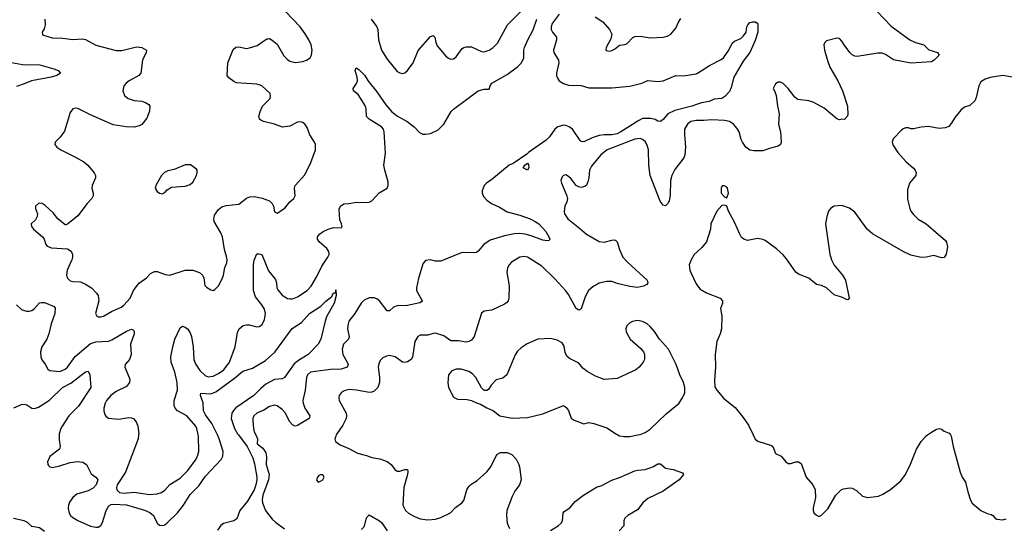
# Model space of a CAD drawing. Header units: inches. Extents: x 1839270 to 1929235, y 762242 to 910350.
# Tile 337 of 362: x 1894695 to 1902401, y 879271 to 883247. Entities that reach past the tile are written whole.
import ezdxf

# ---------------------------------------------------------------- set-up
doc = ezdxf.new("R2010")
doc.units = ezdxf.units.IN
doc.header["$MEASUREMENT"] = 0
for name, color, linetype in [('B8897', 7, 'Continuous'), ('B8898', 7, 'Continuous'), ('B9807', 7, 'Continuous'), ('B9808', 7, 'Continuous')]:
    doc.layers.add(name, color=color, linetype=linetype)

msp = doc.modelspace()

# ---------------------------------------------------------------- linework, layer by layer
at = {"layer": 'B8897', "color": 5}
for points, elevation in [([(1895004.2, 880000), (1895002.9, 879962.9), (1895010.4, 879910), (1895006, 879890), (1894930, 879832.9), (1894912.3, 879790), (1894914.6, 879770), (1894920.8, 879760.8), (1894930, 879750.4), (1894950, 879744.6), (1895010, 879757.7), (1895090, 879784.3), (1895150, 879793.2), (1895188.1, 879788.1), (1895218.4, 879770), (1895255.3, 879695.3), (1895290.7, 879670), (1895305.5, 879650), (1895294, 879610), (1895270, 879583.9), (1895230, 879564.6), (1895142.8, 879537.2), (1895110.3, 879510), (1895085.5, 879474.5), (1895076.5, 879450), (1895074.1, 879425.9), (1895082, 879390), (1895093.6, 879370), (1895110, 879354.4), (1895150, 879331), (1895250, 879287.3), (1895290, 879278), (1895310, 879280.3), (1895330, 879293.1), (1895343.5, 879316.5), (1895370.5, 879409.5), (1895393.5, 879446.5), (1895410, 879456.3), (1895430, 879460.1), (1895530, 879452.9), (1895671.8, 879411.8), (1895713.3, 879393.4), (1895741.8, 879370), (1895770.3, 879310), (1895790, 879296.1), (1895810, 879293.6), (1895830, 879298.6), (1895850, 879314.4), (1895930, 879391.3), (1895977.8, 879450), (1896030, 879534.9), (1896097.3, 879602.7), (1896150, 879676.9), (1896270.5, 879809.5), (1896285, 879835), (1896287.3, 879870), (1896257.2, 879970), (1896242.7, 880000)], 620), ([(1895625.7, 880000), (1895621.3, 879970), (1895523.2, 879710), (1895456.8, 879610), (1895452.1, 879590), (1895454.7, 879570), (1895475.5, 879550), (1895510, 879546.1), (1895590, 879552.6), (1895710, 879535.6), (1895770, 879539.7), (1895805.1, 879550), (1895830.5, 879569.5), (1895870, 879611.6), (1895950, 879662.3), (1896010, 879721.5), (1896075.5, 879810), (1896090, 879842), (1896096.1, 879870), (1896095.1, 879990), (1896092.8, 880000)], 640), ([(1896406.3, 880000), (1896475.7, 879910), (1896520.3, 879820.3), (1896533.5, 879773.5), (1896550.9, 879670.9), (1896550.1, 879650), (1896543.8, 879610), (1896529, 879570), (1896477.6, 879482.4), (1896418, 879410), (1896395.3, 879344.7), (1896371.3, 879328.7), (1896290, 879307.4), (1896268.3, 879291.7), (1896242.9, 879257.1)], 620), ([(1896542.4, 880000), (1896556.9, 879970), (1896553.7, 879930), (1896598.1, 879898.1), (1896620.6, 879860.6), (1896626.9, 879830), (1896623.3, 879770), (1896646.6, 879690), (1896641.3, 879650), (1896597.1, 879530), (1896592.3, 879492.3), (1896594.9, 879470), (1896619.5, 879410), (1896670, 879343), (1896697.5, 879317.5), (1896766.8, 879266.8)], 640), ([(1897172.9, 880000), (1897168.2, 879990), (1897162, 879970), (1897166.8, 879950), (1897202.8, 879922.8), (1897270, 879895.5), (1897339, 879859), (1897410, 879840.9), (1897450, 879824.9), (1897512.7, 879812.7), (1897571.6, 879791.6), (1897602, 879770), (1897630, 879730.8), (1897650, 879717.3), (1897670, 879716.3), (1897710, 879730.6), (1897730.5, 879730.5), (1897733.7, 879713.7), (1897730.5, 879690.5), (1897700.2, 879590), (1897692.4, 879450), (1897714.9, 879410), (1897737.1, 879390), (1897783.7, 879363.7), (1897830, 879345.5), (1897890, 879336.9), (1897950, 879342.4), (1897990, 879354), (1898067.6, 879392.4), (1898106.6, 879433.4), (1898154, 879470), (1898170, 879488), (1898195.1, 879570), (1898210, 879598.4), (1898226.4, 879613.6), (1898275.7, 879644.3), (1898350, 879713.1), (1898381.4, 879750), (1898430, 879847.7), (1898457.5, 879862.5), (1898510, 879862.2), (1898547, 879847), (1898579.5, 879810), (1898601.6, 879770), (1898606.7, 879750), (1898620.4, 879650), (1898606.4, 879610), (1898570, 879559.5), (1898550, 879519.3), (1898507.7, 879410), (1898504, 879370), (1898510.3, 879310.3), (1898528.7, 879268.7)], 660), ([(1899376.7, 880000), (1899390, 879994), (1899428.1, 879988.1), (1899470, 879988.5), (1899533, 880000)], 680), ([(1898850, 879252.9), (1898910, 879288.8), (1898933, 879310), (1898944, 879330), (1898948.2, 879390), (1898957, 879403), (1899000.7, 879430), (1899041, 879479), (1899107, 879530), (1899210, 879591.7), (1899250, 879604.9), (1899330, 879647), (1899390, 879666.7), (1899510, 879719.3), (1899533.8, 879726.2), (1899590.9, 879730.9), (1899650, 879750.6), (1899690, 879773.4), (1899710, 879774), (1899750, 879741), (1899810.5, 879730.5), (1899882.8, 879702.8), (1899890.8, 879690), (1899856.3, 879650), (1899730, 879561.6), (1899610, 879503.5), (1899572.2, 879470), (1899530, 879414), (1899454.8, 879370), (1899430.7, 879350), (1899423, 879330), (1899423, 879290), (1899385.5, 879250)], 660), ([(1897370, 879261.3), (1897393.5, 879286.5), (1897410, 879353.4), (1897430, 879376.4), (1897511.7, 879330), (1897530, 879312.9), (1897570, 879251.4)], 640), ([(1894890, 879245.4), (1894850, 879273.7), (1894790, 879284.2), (1894756, 879316), (1894730, 879329.9), (1894646.4, 879346.4)], 620)]:
    msp.add_lwpolyline(points, dxfattribs=dict(at, elevation=elevation))
at = {"layer": 'B8897', "color": 5, "elevation": 660}
msp.add_lwpolyline([(1897050, 879688.7), (1897036.9, 879683.1), (1897024.7, 879670), (1897018, 879650), (1897022, 879642), (1897030, 879632), (1897050, 879638), (1897068, 879650), (1897078, 879670), (1897068, 879688)], close=True, dxfattribs=at)
at = {"layer": 'B8898', "color": 5}
for points, elevation in [([(1894890.3, 883250), (1894894.2, 883205.8), (1894885.5, 883174.5), (1894871.3, 883150), (1894874, 883130), (1894950, 883105.3), (1895030, 883103.1), (1895110, 883091.6), (1895190, 883096.9), (1895210, 883093.1), (1895290, 883047.7), (1895450, 883006.2), (1895493.3, 883006.7), (1895610, 883034.9), (1895652, 883030), (1895686, 883010), (1895684.9, 882990), (1895657.1, 882930), (1895644, 882830), (1895626, 882810), (1895550.8, 882770), (1895527.3, 882750), (1895510.5, 882730), (1895502.4, 882690), (1895514.2, 882654.2), (1895542.8, 882630), (1895590, 882616.4), (1895650, 882610.6), (1895679.9, 882599.9), (1895704.5, 882584.5), (1895712.7, 882570), (1895711.8, 882531.8), (1895690, 882476.2), (1895650, 882427.6), (1895630, 882417), (1895590, 882407.8), (1895528.3, 882408.3), (1895426.1, 882426.1), (1895250, 882502.6), (1895150, 882553.3), (1895130, 882556.2), (1895110, 882549.3), (1895090, 882522), (1895044.7, 882375.3), (1895012.3, 882327.7), (1894971.3, 882290), (1894971, 882270), (1894986, 882250), (1895016, 882230), (1895132.7, 882172.7), (1895195.6, 882135.6), (1895228, 882110), (1895278, 882050), (1895288, 882030), (1895288, 882010), (1895262, 881950), (1895259.1, 881930), (1895270.5, 881890), (1895270.4, 881870), (1895259.3, 881850), (1895222.4, 881810), (1895150, 881712.7), (1895070, 881647.6), (1895055.8, 881644.2), (1895050, 881643.5), (1894992.8, 881690), (1894956.2, 881736.2), (1894893.6, 881793.6), (1894870, 881809.1), (1894850, 881813), (1894842.3, 881810), (1894817.8, 881790), (1894817.6, 881770), (1894834.9, 881730), (1894831.6, 881708.4), (1894818, 881682), (1894784.4, 881650), (1894786.4, 881630), (1894803, 881610), (1894874, 881550), (1894887.3, 881530), (1894898.8, 881490), (1894910, 881476), (1894944.4, 881464.4), (1895070, 881454.9), (1895097.4, 881437.4), (1895107, 881410), (1895107.6, 881390), (1895103.2, 881370), (1895066.5, 881290), (1895061.1, 881250), (1895065.3, 881230), (1895090, 881205.5), (1895110, 881200.2), (1895170, 881197.6), (1895210, 881180.2), (1895256.9, 881150), (1895295.6, 881110), (1895307.7, 881090), (1895313.4, 881050), (1895288.2, 880950), (1895298.8, 880930), (1895310, 880923.8), (1895330, 880923.1), (1895350, 880928.5), (1895413.6, 880966.4), (1895490, 880999.6), (1895510, 881014.6), (1895559.8, 881070), (1895585.8, 881130), (1895613.8, 881170), (1895633.5, 881190), (1895688, 881230), (1895718.6, 881261.4), (1895750, 881277), (1895770, 881277.6), (1895833.8, 881253.8), (1895870, 881250.4), (1895990, 881288.8), (1896050, 881288.8), (1896102.8, 881270), (1896124.9, 881250), (1896136.3, 881230), (1896144, 881170), (1896156.7, 881156.7), (1896190, 881134), (1896210, 881130.7), (1896222.5, 881137.5), (1896250, 881166.8), (1896279.1, 881220.9), (1896289.7, 881250), (1896300.7, 881310), (1896315.1, 881344.9), (1896317.8, 881370), (1896314.5, 881394.5), (1896296.5, 881450), (1896282.9, 881550), (1896270, 881580.5), (1896216.9, 881670), (1896213.6, 881686.4), (1896220.6, 881719.4), (1896250, 881763), (1896276.9, 881783.1), (1896310, 881794.9), (1896410, 881803.8), (1896470, 881852.4), (1896497.1, 881862.9), (1896530, 881865.7), (1896592.5, 881852.5), (1896650.2, 881830.2), (1896670.5, 881810), (1896680.5, 881790), (1896690, 881746), (1896710, 881734.8), (1896770, 881772.7), (1896810, 881822), (1896839.3, 881850), (1896849.6, 881870.4), (1896846, 881930), (1896851.5, 881950), (1896925.5, 882034.5), (1896973, 882130), (1897009, 882230), (1897009.2, 882270), (1897002.7, 882290), (1896965.8, 882345.8), (1896944.1, 882404.1), (1896930, 882428.7), (1896910, 882444), (1896890, 882449.2), (1896870, 882445.2), (1896810, 882415.1), (1896752.7, 882407.3), (1896689.7, 882429.7), (1896602, 882450), (1896581.3, 882461.3), (1896572.7, 882470), (1896567.3, 882490), (1896575.6, 882530), (1896594.5, 882570), (1896654, 882630), (1896659, 882650), (1896654, 882670), (1896590, 882729.3), (1896570, 882738), (1896550, 882743.7), (1896390, 882754), (1896370, 882764), (1896332.5, 882792.5), (1896319, 882810), (1896324.5, 882910), (1896365.8, 883014.2), (1896386.8, 883033.2), (1896410, 883035.5), (1896470, 883022.4), (1896494.1, 883025.9), (1896553.9, 883046.1), (1896630, 883098), (1896638.5, 883098.5), (1896650, 883099.1), (1896670, 883088), (1896710, 883055.5), (1896763.4, 882963.4), (1896790, 882935.8), (1896810, 882923.1), (1896850, 882913.1), (1896910, 882920.3), (1896939.3, 882930), (1896967.3, 882950), (1896978.7, 882970), (1896985.1, 883010), (1896975.8, 883050), (1896956.9, 883090), (1896930, 883136.9), (1896889.8, 883190), (1896774.7, 883310)], 660), ([(1897445.3, 883250), (1897490.3, 883190.3), (1897497.6, 883170), (1897504.2, 883090), (1897527.6, 883010), (1897570, 882939.3), (1897650, 882843.1), (1897670, 882830.4), (1897690, 882825.3), (1897710, 882832.7), (1897729.5, 882850), (1897775.1, 882910), (1897813.4, 883006.6), (1897910, 883116), (1897930, 883124.7), (1897944.7, 883110), (1897951, 883070), (1897963.4, 883043.4), (1898030, 882962.8), (1898050, 882947.3), (1898070, 882939.1), (1898090, 882942), (1898110, 882956.3), (1898158.3, 883021.7), (1898169.7, 883030.3), (1898190, 883035.8), (1898230, 883034.9), (1898310, 882997.4), (1898330, 882996), (1898370, 883007.7), (1898401.3, 883030), (1898435.3, 883064.7), (1898512.7, 883207.3), (1898617.4, 883310)], 660), ([(1898916.8, 883290), (1898861.5, 883218.5), (1898854.3, 883190), (1898854.7, 883170), (1898863.6, 883150), (1898895.8, 883110), (1898896, 883090), (1898873.7, 883010), (1898876, 882990), (1898910.6, 882930.6), (1898915, 882910), (1898895.5, 882830), (1898897.3, 882810), (1898904, 882790), (1898918, 882770), (1898950, 882747.7), (1898990, 882736.1), (1899090, 882731.5), (1899150, 882715.3), (1899330, 882713.8), (1899470, 882727.4), (1899565.2, 882750), (1899610, 882770.4), (1899690, 882764.2), (1899730, 882767.8), (1899830, 882811.5), (1899890, 882808.2), (1899990, 882823.1), (1900000, 882829.6)], 640), ([(1896092.8, 880000), (1896081.7, 880050), (1896072.4, 880070), (1896002, 880150), (1895929.5, 880190), (1895911.6, 880210), (1895903.5, 880230), (1895904.8, 880270), (1895928.8, 880350), (1895928.5, 880410), (1895910, 880491.6), (1895879.8, 880570), (1895878, 880610), (1895892.3, 880690), (1895908.5, 880750), (1895950, 880838.8), (1895970, 880850.5), (1895990, 880843), (1896010, 880828.2), (1896030, 880798), (1896039.7, 880770), (1896053.5, 880690), (1896058.6, 880590), (1896070, 880557.6), (1896104.2, 880504.2), (1896145.5, 880465.5), (1896170, 880454.2), (1896210, 880459.3), (1896250, 880480.2), (1896291.6, 880510), (1896337.5, 880570), (1896380.5, 880690), (1896399.6, 880800.4), (1896412.6, 880830), (1896444.1, 880855.9), (1896470, 880862.2), (1896490, 880861.2), (1896550, 880845.3), (1896570, 880848.2), (1896590, 880861.6), (1896610, 880900.5), (1896618.1, 880950), (1896610, 880983), (1896590, 881018.5), (1896541, 881081), (1896523.7, 881130), (1896524, 881330), (1896530, 881366), (1896550, 881416.3), (1896570, 881417.6), (1896590.4, 881410), (1896643.1, 881283.1), (1896696.7, 881216.7), (1896705.2, 881190), (1896707.2, 881150), (1896714.8, 881134.8), (1896750, 881093.1), (1896790, 881066.5), (1896810, 881063.6), (1896830, 881065.2), (1896870, 881080.2), (1896944, 881130), (1896976.8, 881163.2), (1897021.3, 881238.7), (1897059.3, 881320.7), (1897106.6, 881390), (1897115.8, 881410), (1897113.7, 881433.7), (1897097.7, 881457.7), (1897038.7, 881510), (1897025.1, 881530), (1897025.1, 881550), (1897042, 881570), (1897070, 881592.2), (1897109.2, 881610), (1897150, 881622), (1897210, 881621), (1897215.5, 881624.5), (1897219, 881630), (1897214.5, 881650), (1897201, 881681), (1897194, 881766), (1897205.1, 881790), (1897231.4, 881808.6), (1897270, 881810.3), (1897330, 881821.5), (1897402.4, 881817.6), (1897430, 881820.4), (1897450, 881830.6), (1897507.9, 881892.1), (1897571.1, 881930), (1897579.2, 881950), (1897579.6, 881979.6), (1897552.4, 882070), (1897545.4, 882110), (1897557.3, 882202.7), (1897548.2, 882370), (1897542.2, 882390), (1897525.7, 882410), (1897429.6, 882470), (1897409.8, 882489.8), (1897407.7, 882550), (1897402.2, 882570), (1897342.8, 882662.8), (1897307, 882690), (1897304.7, 882710), (1897331.6, 882748.4), (1897338.5, 882770), (1897336.6, 882796.6), (1897319.5, 882850), (1897328, 882870), (1897350, 882858), (1897393.9, 882813.9), (1897424.8, 882764.8), (1897490, 882683.8), (1897560.7, 882580.7), (1897606.9, 882526.9), (1897651.6, 882491.6), (1897726.7, 882450), (1897782.4, 882410), (1897823.9, 882363.9), (1897850, 882352.7), (1897870, 882352.2), (1897910, 882357), (1897970, 882385.3), (1898014, 882430), (1898070.9, 882529.1), (1898090, 882546.7), (1898283.7, 882690), (1898330, 882704.4), (1898370, 882704.9), (1898376.2, 882730), (1898389.7, 882750.3), (1898510, 882817.7), (1898590, 882877.3), (1898621.5, 882910), (1898639.3, 882950), (1898640.9, 883010), (1898645.6, 883030), (1898670.7, 883090), (1898712.9, 883167.1), (1898742.6, 883250)], 640), ([(1899198, 883270), (1899259.1, 883230), (1899311.3, 883170), (1899330, 883134), (1899322, 883098), (1899286, 883030), (1899282, 883010), (1899285.4, 883005.4), (1899310, 883001), (1899330, 883006.8), (1899350, 883016), (1899390, 883046.8), (1899430, 883053.4), (1899450, 883062), (1899493, 883107), (1899510, 883115.8), (1899550, 883118), (1899630, 883106.5), (1899729.7, 883110.3), (1899761.3, 883118.7), (1899790, 883134.9), (1899830, 883181.6), (1899851.7, 883228.3), (1899870, 883255.8)], 660), ([(1894630, 882912.6), (1894716.5, 882896.5), (1894853.1, 882893.1), (1894963.1, 882863.1), (1894996, 882850), (1895014.8, 882830), (1894986, 882810), (1894942, 882798), (1894787.3, 882770), (1894730, 882744.4), (1894670, 882725.4)], 640), ([(1900000, 882585.4), (1899956.3, 882570), (1899823.5, 882536.5), (1899768.4, 882511.6), (1899730, 882466.6), (1899710, 882452.3), (1899690, 882454.5), (1899667.4, 882467.4), (1899635.4, 882475.4), (1899570, 882473.6), (1899540.3, 882459.7), (1899400.9, 882370), (1899370, 882355.7), (1899330, 882347.1), (1899270, 882347.8), (1899230, 882342.2), (1899176.2, 882323.8), (1899110, 882293.3), (1899090, 882295.4), (1899082.6, 882302.6), (1899020.3, 882390), (1898996.5, 882410), (1898970, 882420.2), (1898950, 882422.3), (1898907.4, 882410), (1898883.2, 882390), (1898842.4, 882330), (1898815.5, 882304.5), (1898676.4, 882210), (1898663.8, 882196.2), (1898558, 882122), (1898526, 882110), (1898390, 881998.4), (1898348.8, 881970), (1898330.2, 881949.8), (1898314, 881910), (1898313.8, 881890), (1898323.6, 881863.6), (1898350, 881836.5), (1898387.4, 881810), (1898450, 881780.6), (1898510, 881745.6), (1898610, 881718.5), (1898690, 881689.2), (1898730.3, 881670), (1898757.4, 881650), (1898813.1, 881590), (1898836.4, 881550), (1898842.8, 881530), (1898838.5, 881521.5), (1898822.8, 881517.2), (1898790, 881523), (1898698, 881558), (1898650.6, 881570.6), (1898610, 881574.7), (1898568.4, 881571.6), (1898490, 881556.3), (1898375.8, 881524.2), (1898326.4, 881490), (1898282, 881438), (1898270, 881427), (1898257, 881423), (1898170, 881426.9), (1898150, 881423.1), (1897990, 881358.9), (1897950, 881359.6), (1897910, 881369.4), (1897870, 881364), (1897850, 881338), (1897815.2, 881224.7), (1897799.5, 881150), (1897800.9, 881130), (1897844.4, 881050), (1897839, 881041), (1897827.1, 881032.9), (1897730, 881013.4), (1897650, 881009.1), (1897621.5, 880998.5), (1897590, 880971.3), (1897570, 880969.7), (1897510, 881047.8), (1897490, 881064.7), (1897470, 881071.2), (1897430, 881071.2), (1897390, 881053.3), (1897368.2, 881031.8), (1897318, 880950), (1897271.5, 880890), (1897264.9, 880870), (1897261.1, 880830), (1897272.8, 880767.2), (1897267.6, 880750), (1897229.3, 880710), (1897217.5, 880670), (1897223.2, 880630), (1897258, 880570), (1897264.6, 880550), (1897258.4, 880530), (1897210, 880514.9), (1897126.9, 880513.1), (1896971.3, 880490), (1896946.4, 880470), (1896940.3, 880450), (1896930.3, 880350), (1896911.9, 880270), (1896912.8, 880250), (1896925.4, 880210), (1896966.7, 880150), (1896960.4, 880130), (1896870, 880073), (1896850, 880069.7), (1896830, 880078.7), (1896810, 880101.6), (1896772.5, 880172.5), (1896750, 880199.7), (1896710, 880228.2), (1896690, 880232.6), (1896650, 880221.7), (1896605.6, 880194.4), (1896550, 880169.6), (1896527.4, 880150), (1896520.3, 880130), (1896519.6, 880110), (1896524.2, 880050), (1896530, 880025.5), (1896542.4, 880000)], 640), ([(1900000, 882459.3), (1899990, 882459.5), (1899947, 882450), (1899920.8, 882430), (1899899.2, 882390), (1899897.8, 882350), (1899906.4, 882250), (1899900.2, 882190), (1899892, 882168), (1899823.6, 882076.4), (1899797.7, 882030), (1899789.2, 881989.2), (1899785.7, 881874.3), (1899778.4, 881830), (1899770, 881813.2), (1899750, 881792.7), (1899730, 881798), (1899707.5, 881827.5), (1899630, 882029.3), (1899619.2, 882110), (1899615.5, 882230), (1899605.9, 882265.9), (1899590, 882294.8), (1899570, 882310.8), (1899550, 882317.7), (1899510, 882313.7), (1899293.1, 882230), (1899244, 882190), (1899170, 882102), (1899153.4, 882070), (1899148.8, 882010), (1899141.4, 881978.6), (1899130, 881953.2), (1899116.7, 881943.3), (1899090, 881936.2), (1899070, 881940.7), (1899050, 881951.8), (1899010, 882002), (1898990, 882022), (1898970, 882034), (1898950, 882029.2), (1898941.3, 882018.7), (1898930.5, 881990), (1898934.4, 881970), (1898978, 881870), (1898981.6, 881850), (1898976.1, 881823.9), (1898960.7, 881790), (1898956.3, 881750), (1898959.1, 881730), (1898984.4, 881690), (1899077.3, 881617.3), (1899130, 881568.9), (1899230, 881514), (1899270, 881508.9), (1899330, 881524.4), (1899350, 881525.5), (1899359.9, 881519.9), (1899370.5, 881510), (1899388.7, 881450), (1899415.8, 881390), (1899452, 881350), (1899606, 881210), (1899610.5, 881190), (1899602.8, 881177.2), (1899577.2, 881162.8), (1899530, 881152.8), (1899470, 881161), (1899370, 881185.1), (1899330, 881199.8), (1899290, 881199), (1899230, 881186.6), (1899181, 881159), (1899147.9, 881130), (1899120.4, 881079.6), (1899090, 880986), (1899070, 880976.9), (1899049.8, 880990), (1898990, 881099.6), (1898970, 881128.2), (1898882.2, 881222.2), (1898780.8, 881320.8), (1898668.7, 881390), (1898644.7, 881395.3), (1898610, 881391.6), (1898544, 881350), (1898524.9, 881330), (1898512.5, 881307.5), (1898506.7, 881270), (1898525.1, 881165.1), (1898523.1, 881070), (1898518.4, 881050), (1898506, 881034), (1898490, 881022.9), (1898390, 880975.1), (1898330, 880969.3), (1898310, 880953.2), (1898252.7, 880770), (1898230, 880741.3), (1898210.2, 880729.8), (1898190, 880726), (1898130, 880735.6), (1898070, 880735.9), (1898014.7, 880774.7), (1897950, 880795.8), (1897930, 880794.5), (1897890, 880780.4), (1897830, 880781.6), (1897810, 880769.5), (1897788.1, 880731.9), (1897770, 880609.4), (1897757.6, 880590), (1897730, 880571.2), (1897710, 880566.6), (1897690, 880568.2), (1897632.7, 880610), (1897590, 880620.7), (1897564.7, 880615.3), (1897537.1, 880602.9), (1897516.7, 880583.3), (1897504.6, 880555.4), (1897500.3, 880530), (1897511.1, 880451.1), (1897511.8, 880410), (1897497.5, 880370), (1897470, 880343.2), (1897450, 880333.8), (1897430, 880332.4), (1897330, 880349.8), (1897270, 880354.5), (1897233.8, 880346.2), (1897210.4, 880330), (1897196.4, 880310), (1897192.4, 880290), (1897196.4, 880270), (1897250.2, 880170.2), (1897252.7, 880150), (1897249, 880130), (1897224.5, 880075.5), (1897177.6, 880010), (1897172.9, 880000)], 660), ([(1900000, 881434.9), (1899974, 881410), (1899950.8, 881370), (1899934.8, 881330), (1899940.5, 881290), (1899948, 881270), (1899990, 881181), (1900000, 881167.3)], 680), ([(1896242.7, 880000), (1896199.1, 880090), (1896150, 880156.5), (1896134, 880190), (1896131.9, 880251.9), (1896108.8, 880310), (1896112.3, 880327.7), (1896190, 880322.7), (1896230, 880337.9), (1896376.2, 880443.8), (1896441.1, 880498.9), (1896517.3, 880522.7), (1896618, 880582), (1896691.5, 880648.5), (1896827.2, 880832.8), (1896899.4, 880880.6), (1896962.9, 880950), (1897052.7, 881007.3), (1897090, 881045.7), (1897136.9, 881083.1), (1897150, 881111), (1897168, 881112), (1897170, 881134), (1897172.7, 881090), (1897156, 881030), (1897096.5, 880923.5), (1897084.4, 880890), (1897052.4, 880750), (1897030, 880709.4), (1896953.1, 880630), (1896877.1, 880582.9), (1896843.9, 880556.1), (1896768.4, 880450), (1896750, 880439.8), (1896690, 880435), (1896622.1, 880397.9), (1896578.3, 880361.7), (1896528.2, 880310), (1896386.5, 880213.5), (1896367.5, 880192.5), (1896355.7, 880170), (1896351.2, 880130), (1896375.4, 880050), (1896398.6, 880010), (1896406.3, 880000)], 620), ([(1894670, 881016.5), (1894710, 880982.3), (1894748.4, 880968.4), (1894770, 880968), (1894790, 880974.3), (1894810.7, 880989.3), (1894850, 881032.2), (1894864.4, 881035.6), (1894890, 881036), (1894964.9, 881004.9), (1894971.3, 880991.3), (1894969.3, 880950), (1894940.2, 880870), (1894922.9, 880790), (1894907.6, 880750), (1894867.5, 880690), (1894858, 880650), (1894860.2, 880610), (1894866.9, 880586.9), (1894894.1, 880554.1), (1894914.6, 880514.6), (1894930, 880504.9), (1895010, 880496), (1895050, 880515), (1895070, 880530.1), (1895130, 880614), (1895250, 880714.3), (1895290, 880727.1), (1895390, 880733.4), (1895416.4, 880743.6), (1895530, 880812.3), (1895570, 880827), (1895580.9, 880820.9), (1895591.1, 880811.1), (1895592, 880790), (1895561.3, 880710), (1895567.7, 880630), (1895553.4, 880590), (1895521.6, 880550), (1895517.1, 880530), (1895551.5, 880450), (1895555.6, 880430), (1895553.1, 880410), (1895530, 880379.7), (1895450, 880340.9), (1895409.1, 880310), (1895374.9, 880270), (1895364.7, 880250), (1895354.6, 880210), (1895354, 880190), (1895361.3, 880161.3), (1895370, 880146), (1895390, 880130.7), (1895470, 880123.6), (1895550, 880135.8), (1895570, 880134.9), (1895587, 880127), (1895596.7, 880116.7), (1895610, 880097.3), (1895620.3, 880070), (1895627.2, 880010), (1895625.7, 880000)], 640), ([(1899533, 880000), (1899550, 880003.1), (1899590, 880019.3), (1899630, 880044.9), (1899753.4, 880166.6), (1899854.3, 880245.7), (1899883.5, 880290), (1899899.6, 880330), (1899900.5, 880370), (1899891.2, 880411.2), (1899860.7, 880470), (1899831.5, 880550), (1899771.5, 880670), (1899702.7, 880750), (1899663.7, 880810), (1899630, 880849.3), (1899605.2, 880870), (1899570, 880887), (1899530, 880895.1), (1899490, 880886.6), (1899466.7, 880873.3), (1899446.6, 880853.4), (1899439.1, 880830), (1899440.5, 880810), (1899448.2, 880790), (1899472.7, 880750), (1899555.2, 880675.2), (1899576.3, 880650), (1899583.8, 880630), (1899584.4, 880610), (1899583.8, 880590), (1899574.9, 880570), (1899543.8, 880530), (1899516.3, 880510), (1899370, 880441.3), (1899270, 880434.3), (1899200.1, 880460.1), (1899135.8, 880495.8), (1899102, 880522), (1899070, 880561.2), (1898998.6, 880598.6), (1898976, 880616), (1898964.1, 880644.1), (1898955.1, 880695.1), (1898940.9, 880720.9), (1898902.5, 880742.5), (1898850, 880755.1), (1898750, 880749.4), (1898666.9, 880713.1), (1898619, 880681), (1898590, 880655.1), (1898573, 880627), (1898507.3, 880470), (1898475.2, 880444.8), (1898424.7, 880430), (1898384.7, 880390), (1898363.6, 880356.4), (1898350, 880348), (1898330, 880348), (1898310, 880368.7), (1898266, 880450), (1898238, 880478), (1898210, 880496.9), (1898150, 880514.3), (1898110, 880515.6), (1898077.6, 880502.4), (1898050.5, 880470), (1898045.3, 880410), (1898050.3, 880370.3), (1898090, 880294.8), (1898120.5, 880280.5), (1898196.8, 880276.8), (1898230.6, 880270.6), (1898270, 880251), (1898302, 880242), (1898350, 880211.3), (1898402, 880190), (1898452, 880150), (1898550, 880130.4), (1898670, 880137.6), (1898790, 880164.4), (1898950, 880231.3), (1898970, 880218), (1898990, 880192), (1899010, 880132), (1899035.3, 880115.3), (1899110, 880086), (1899150, 880098), (1899188.9, 880091.1), (1899290, 880056), (1899365.2, 880005.2), (1899376.7, 880000)], 680), ([(1894650, 880212.2), (1894710, 880238.8), (1894730, 880241.7), (1894750, 880235.1), (1894790, 880210.1), (1894810, 880207.5), (1894841.4, 880218.6), (1894927.4, 880272.6), (1895029.7, 880370), (1895094.5, 880405.5), (1895210, 880493.1), (1895230, 880498), (1895242.7, 880470), (1895251.5, 880370), (1895154.3, 880225.7), (1895078.5, 880150), (1895027.9, 880070), (1895016.5, 880050), (1895004.6, 880010), (1895004.2, 880000)], 620)]:
    msp.add_lwpolyline(points, dxfattribs=dict(at, elevation=elevation))
for points, elevation in [([(1898670, 882069.7), (1898634, 882090), (1898649.2, 882110), (1898670, 882124.7), (1898675.9, 882115.9), (1898680.5, 882090)], 640), ([(1895990, 882113.2), (1895903.5, 882076.5), (1895854.4, 882065.6), (1895827.5, 882052.5), (1895804.7, 882030), (1895763.5, 881956.5), (1895756, 881930), (1895770, 881904.7), (1895790, 881891.3), (1895810, 881886), (1895830, 881896), (1895850, 881916), (1895882.7, 881937.3), (1895990, 881944.9), (1896030, 881957.3), (1896050, 881976), (1896079.3, 882030), (1896084, 882050), (1896084, 882070), (1896079.3, 882079.3), (1896032.7, 882112.7)], 680)]:
    msp.add_lwpolyline(points, close=True, dxfattribs=dict(at, elevation=elevation))
at = {"layer": 'B9807', "color": 5, "elevation": 680}
for points in [[(1900434.3, 880000), (1900450, 879966.8), (1900472.8, 879952.8), (1900579, 879919), (1900590.6, 879910), (1900610, 879856), (1900653.7, 879833.7), (1900690, 879791.3), (1900710, 879778), (1900730, 879776), (1900770, 879791), (1900790, 879791.3), (1900810, 879778), (1900851, 879670), (1900902.8, 879610), (1900920.7, 879570), (1900924, 879510), (1900906, 879430), (1900906, 879410), (1900911.1, 879391.1), (1900930, 879372), (1900950, 879362), (1900970, 879372), (1901018.6, 879421.4), (1901081.2, 879530), (1901125.2, 879570), (1901141.3, 879578.7), (1901188.1, 879588.1), (1901210, 879583.8), (1901245.1, 879565.1), (1901290, 879520.7), (1901330, 879510.5), (1901417.2, 879522.8), (1901450, 879536.3), (1901510, 879573), (1901590, 879642.4), (1901626.9, 879690), (1901667.9, 879772.1), (1901713.7, 879890), (1901749.7, 879950), (1901790, 879992.2), (1901800.1, 880000)], [(1901978.9, 880000), (1901984.9, 879990), (1902001.6, 879910), (1902055.5, 879710), (1902070.4, 879670.4), (1902097.3, 879630), (1902115.2, 879555.2), (1902137.3, 879490), (1902150, 879466.8), (1902218, 879410), (1902266.2, 879386.2), (1902298, 879378), (1902310, 879371), (1902328.5, 879348.5), (1902341.7, 879341.7), (1902390, 879337.3), (1902414.7, 879345.3)]]:
    msp.add_lwpolyline(points, dxfattribs=at)
at = {"layer": 'B9808', "color": 5}
for points, elevation in [([(1901405.5, 883310), (1901515.2, 883195.3), (1901661, 883090), (1901704.7, 883070), (1901770.3, 883050.3), (1901810.4, 883010.4), (1901878, 882990), (1901890.8, 882970), (1901853, 882930), (1901830, 882918.7), (1901670, 882906), (1901533.6, 882933.6), (1901470, 882975.6), (1901445.4, 882985.4), (1901410, 882985.7), (1901250, 882960.5), (1901230, 882963), (1901210, 882973.6), (1901191.8, 882991.8), (1901146.9, 883050), (1901130, 883079.5), (1901110, 883100.7), (1901090, 883103), (1901010, 883082), (1900996.3, 883070), (1900988.4, 883050), (1900993.7, 883010), (1901019.2, 882919.2), (1901036.5, 882876.5), (1901097.4, 882770), (1901134.9, 882690), (1901173.7, 882570), (1901175.5, 882504.5), (1901170.6, 882489.4), (1901150, 882466), (1901128.7, 882468.7), (1901110, 882463.7), (1901090, 882472), (1900990, 882554.5), (1900910, 882600.7), (1900870, 882612), (1900783.7, 882623.7), (1900762, 882642), (1900710, 882708), (1900670, 882748), (1900650, 882758), (1900630, 882758), (1900610, 882746), (1900592, 882710), (1900606, 882686), (1900615.3, 882655.3), (1900625.2, 882574.8), (1900639.3, 882510), (1900634.9, 882430), (1900650.4, 882370), (1900654, 882290), (1900648.2, 882270), (1900630, 882258.3), (1900570, 882243.5), (1900510, 882220.7), (1900441.7, 882221.7), (1900410, 882227.7), (1900379.2, 882250), (1900351.6, 882290), (1900342.2, 882310), (1900326.4, 882370), (1900310, 882395.5), (1900281.6, 882430), (1900250, 882449.9), (1900210, 882459.9), (1900110, 882465), (1900050, 882458.3), (1900000, 882459.3)], 660), ([(1900000, 882829.6), (1900093.2, 882890), (1900185.1, 882934.9), (1900204, 882950), (1900246, 883010), (1900270, 883064.7), (1900290, 883078.8), (1900339.5, 883100.5), (1900360.2, 883119.8), (1900381.2, 883150), (1900385.2, 883190), (1900392.9, 883207.1), (1900410, 883224.7), (1900430, 883231), (1900451.3, 883231.3), (1900463.6, 883223.6), (1900471, 883211), (1900470.6, 883150.6), (1900450, 883085.2), (1900410, 882989.7), (1900357.6, 882922.4), (1900282.9, 882797.1), (1900263.1, 882716.9), (1900250, 882685.2), (1900214.6, 882645.4), (1900191.3, 882630), (1900130, 882625.1), (1900090, 882608.2), (1900030, 882596), (1900000, 882585.4)], 640), ([(1902490, 882793), (1902390, 882812), (1902290, 882794.5), (1902250, 882783.1), (1902218.2, 882761.8), (1902200.3, 882730), (1902181.6, 882638.4), (1902170, 882614), (1902130, 882577.2), (1902090, 882562), (1902059.9, 882540.1), (1902015.1, 882484.9), (1901985.3, 882434.7), (1901966.7, 882413.3), (1901937.5, 882402.5), (1901890, 882397.4), (1901808.7, 882411.3), (1901750, 882406.6), (1901690, 882393.3), (1901670, 882394), (1901650, 882402.7), (1901630, 882402.7), (1901610, 882394), (1901597.5, 882382.5), (1901530, 882315.3), (1901524, 882290), (1901528.1, 882268.1), (1901566.8, 882210), (1901630, 882138), (1901690, 882086), (1901702.8, 882070), (1901710.7, 882050), (1901707.3, 882030), (1901658, 881970), (1901643.9, 881916.1), (1901642.9, 881842.9), (1901662.4, 881770), (1901670.3, 881750.3), (1901690, 881722.8), (1901726.6, 881686.6), (1901790, 881650.8), (1901940.5, 881520.5), (1901948, 881508), (1901957.3, 881470), (1901946.4, 881413.6), (1901930, 881388.7), (1901910, 881384), (1901850, 881402.7), (1901790, 881389.4), (1901750, 881387), (1901670, 881406), (1901610, 881434.7), (1901370, 881572.8), (1901328.3, 881610), (1901230, 881742.4), (1901190, 881774.7), (1901130, 881793.6), (1901070, 881789.6), (1901040.7, 881770), (1901025.5, 881750), (1901011.7, 881708.3), (1901002, 881650), (1901034.2, 881414.2), (1901048.2, 881370), (1901070, 881328.4), (1901133.4, 881250), (1901158, 881210), (1901186.8, 881070), (1901179.9, 881060.1), (1901170, 881056), (1901134.8, 881074.8), (1901070, 881096.9), (1901010, 881151.6), (1900970.8, 881169.2), (1900930, 881176), (1900870, 881225.2), (1900790, 881257.2), (1900770, 881273.2), (1900697.5, 881377.5), (1900669.7, 881409.7), (1900616.8, 881456.8), (1900530, 881519.7), (1900510, 881529.6), (1900470, 881536.9), (1900390, 881520.7), (1900361.2, 881530), (1900344.9, 881544.9), (1900330, 881569), (1900290, 881664), (1900242.7, 881750), (1900228.9, 881788.9), (1900210, 881798), (1900190, 881795.3), (1900151, 881750), (1900104.9, 881650), (1900100.5, 881610), (1900070.7, 881510), (1900033.3, 881466.7), (1900000, 881434.9)], 680), ([(1900000, 881167.3), (1900019.9, 881139.9), (1900070.4, 881110.4), (1900178, 881070), (1900196.3, 881050), (1900194.4, 881030), (1900180.5, 880990), (1900190.5, 880930), (1900186.4, 880830), (1900177.1, 880790), (1900150.4, 880730), (1900137.6, 880630), (1900140.3, 880530), (1900131.9, 880428.1), (1900136.2, 880376.2), (1900150.3, 880350.3), (1900205.1, 880285.1), (1900294.7, 880214.7), (1900357.3, 880137.3), (1900397.7, 880077.7), (1900434.3, 880000)], 680), ([(1901800.1, 880000), (1901830, 880023), (1901870, 880044.9), (1901890, 880050.7), (1901910, 880046.8), (1901930, 880031), (1901970, 880014.8), (1901978.9, 880000)], 680)]:
    msp.add_lwpolyline(points, dxfattribs=dict(at, elevation=elevation))
at = {"layer": 'B9808', "color": 5, "elevation": 680}
msp.add_lwpolyline([(1900210, 881948), (1900192.7, 881947.3), (1900184.7, 881930), (1900186, 881890), (1900210, 881862), (1900230, 881854), (1900242, 881890), (1900234, 881930), (1900230, 881938)], close=True, dxfattribs=at)

doc.saveas('drawing.dxf')
